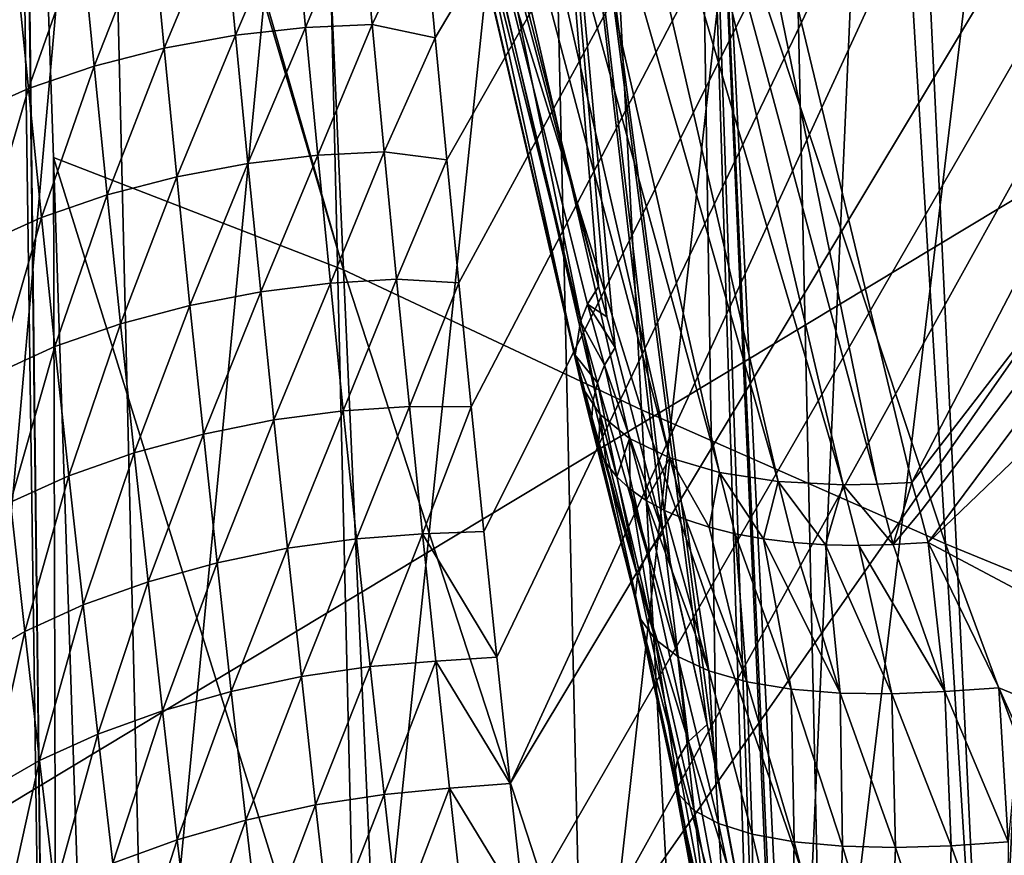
# Model space of a CAD drawing. Header units: metres. Extents: x -104 to 104, y -68 to 90.
# Tile 227 of 656: x -19.56 to -17.51, y 12.83 to 14.58. Entities that reach past the tile are written whole.
import ezdxf

# ---------------------------------------------------------------- set-up
doc = ezdxf.new("R2010")
doc.units = ezdxf.units.M
doc.layers.add('solid_FIT-BATH-153_SW0002', color=7, linetype='CONTINUOUS')

msp = doc.modelspace()

# ---------------------------------------------------------------- linework, layer by layer
at = {"layer": 'solid_FIT-BATH-153_SW0002'}
for points in [[(-14.775213, 21.143587, 7.088831), (-18.718252, 14.795174, 2.253473), (-18.694733, 14.541995, 2.123092)], [(-14.775213, 21.143587, 7.088831), (-18.694733, 14.541995, 2.123092), (-18.670506, 14.287008, 1.99152)], [(-14.775213, 21.143587, 7.088831), (-18.670506, 14.287008, 1.99152), (-18.645554, 14.030213, 1.858756)], [(-14.775213, 21.143587, 7.088831), (-18.645554, 14.030213, 1.858756), (-18.619856, 13.771606, 1.7248)], [(-14.775213, 21.143587, 7.088831), (-18.619856, 13.771606, 1.7248), (-18.593393, 13.511189, 1.589653)], [(-14.775213, 21.143587, 7.088831), (-18.593393, 13.511189, 1.589653), (-18.566147, 13.248958, 1.453314)], [(-14.775213, 21.143587, 7.088831), (-18.566147, 13.248958, 1.453314), (-18.538095, 12.984913, 1.315783)], [(-13.94421, 20.633572, 7.088831), (-14.775213, 21.143587, 7.088831), (-18.538095, 12.984913, 1.315783)], [(-13.94421, 20.633572, 7.088831), (-18.538095, 12.984913, 1.315783), (-18.509224, 12.719052, 1.177061)], [(-13.94421, 20.633572, 7.088831), (-18.509224, 12.719052, 1.177061), (-18.479507, 12.451376, 1.037146)], [(-13.095622, 20.153385, 7.088831), (-13.94421, 20.633572, 7.088831), (-18.479507, 12.451376, 1.037146)], [(-13.095622, 20.153385, 7.088831), (-18.479507, 12.451376, 1.037146), (-17.423281, 11.861242, 1.037146)], [(-17.698967, 13.613596, -2.823331), (-18.188795, 15.6512, -1.85963), (-14.983425, 18.82637, 0.975642)], [(-17.698967, 13.613596, -2.823331), (-14.983425, 18.82637, 0.975642), (-14.071342, 18.311142, 0.975642)], [(-17.681992, 13.551112, -2.852879), (-17.698967, 13.613596, -2.823331), (-14.071342, 18.311142, 0.975642)], [(-17.664783, 13.488187, -2.882639), (-17.681992, 13.551112, -2.852879), (-14.071342, 18.311142, 0.975642)], [(-17.664783, 13.488187, -2.882639), (-14.071342, 18.311142, 0.975642), (-13.141564, 17.828575, 0.975642)], [(-15.624002, 12.404333, -2.882639), (-17.664783, 13.488187, -2.882639), (-13.141564, 17.828575, 0.975642)], [(-19.730785, 17.013411, 13.040672), (-19.585253, 16.991005, 13.05107), (-19.479904, 9.511457, 12.951573)], [(-19.730785, 17.013411, 13.040672), (-19.479904, 9.511457, 12.951573), (-19.629957, 9.506917, 12.917526)], [(-19.479904, 9.511457, 12.951573), (-19.585253, 16.991005, 13.05107), (-19.56469, 16.411324, 13.045181)], [(-17.298746, 16.514719, -6.618311), (-17.746975, 16.433666, -5.790374), (-17.53607, 12.017162, -5.448669)], [(-17.298746, 16.514719, -6.618311), (-17.53607, 12.017162, -5.448669), (-17.091412, 12.084027, -6.218562)], [(-17.746975, 16.433666, -5.790374), (-18.160223, 16.354773, -4.899417), (-17.944967, 11.950017, -4.62336)], [(-17.746975, 16.433666, -5.790374), (-17.944967, 11.950017, -4.62336), (-17.53607, 12.017162, -5.448669)], [(-18.886305, 14.05762, 13.019373), (-19.56469, 16.411324, 13.045181), (-18.974001, 16.051764, 13.041222)], [(-18.886305, 14.05762, 13.019373), (-19.562187, 16.340847, 13.044456), (-19.56469, 16.411324, 13.045181)], [(-19.479904, 9.511457, 12.951573), (-19.56469, 16.411324, 13.045181), (-19.562187, 16.340847, 13.044456)], [(-18.160223, 16.354773, -4.899417), (-18.538345, 16.278559, -3.946167), (-18.107504, 13.015905, -4.44497)], [(-18.160223, 16.354773, -4.899417), (-17.973377, 12.206802, -4.605542), (-17.944967, 11.950017, -4.62336)], [(-18.160223, 16.354773, -4.899417), (-17.981161, 12.267148, -4.598865), (-17.973377, 12.206802, -4.605542)], [(-18.160223, 16.354773, -4.899417), (-18.031254, 12.602128, -4.54579), (-17.981161, 12.267148, -4.598865)], [(-18.160223, 16.354773, -4.899417), (-18.046663, 12.693127, -4.527039), (-18.031254, 12.602128, -4.54579)], [(-18.160223, 16.354773, -4.899417), (-18.107504, 13.015905, -4.44497), (-18.046663, 12.693127, -4.527039)], [(-18.886305, 14.05762, 13.019373), (-19.491688, 14.291975, 13.022383), (-19.562187, 16.340847, 13.044456)], [(-19.479904, 9.511457, 12.951573), (-19.562187, 16.340847, 13.044456), (-19.491688, 14.291975, 13.022383)], [(-18.538345, 16.278559, -3.946167), (-18.65729, 15.211077, -3.424897), (-18.353693, 14.022278, -4.02911)], [(-18.538345, 16.278559, -3.946167), (-18.126644, 13.107842, -4.416891), (-18.107504, 13.015905, -4.44497)], [(-18.538345, 16.278559, -3.946167), (-18.203735, 13.447043, -4.295354), (-18.126644, 13.107842, -4.416891)], [(-18.538345, 16.278559, -3.946167), (-18.218544, 13.507978, -4.270693), (-18.203735, 13.447043, -4.295354)], [(-18.538345, 16.278559, -3.946167), (-18.318714, 13.895349, -4.094358), (-18.218544, 13.507978, -4.270693)], [(-18.538345, 16.278559, -3.946167), (-18.336412, 13.959341, -4.061453), (-18.318714, 13.895349, -4.094358)], [(-18.538345, 16.278559, -3.946167), (-18.353693, 14.022278, -4.02911), (-18.336412, 13.959341, -4.061453)], [(-18.264042, 13.764916, 13.015598), (-18.974001, 16.051764, 13.041222), (-18.366299, 15.704064, 13.037249)], [(-18.264042, 13.764916, 13.015598), (-18.886305, 14.05762, 13.019373), (-18.974001, 16.051764, 13.041222)], [(-18.877157, 15.986438, -2.88112), (-18.883663, 15.927141, -2.745268), (-18.391216, 13.949759, -3.894505)], [(-18.877157, 15.986438, -2.88112), (-18.353693, 14.022278, -4.02911), (-18.65729, 15.211077, -3.424897)], [(-18.877157, 15.986438, -2.88112), (-18.376368, 13.985924, -3.96363), (-18.353693, 14.022278, -4.02911)], [(-18.877157, 15.986438, -2.88112), (-18.391216, 13.949759, -3.894505), (-18.376368, 13.985924, -3.96363)], [(-18.883663, 15.927141, -2.745268), (-18.402691, 13.879193, -3.750736), (-18.391216, 13.949759, -3.894505)], [(-18.883663, 15.927141, -2.745268), (-18.867073, 15.868489, -2.604134), (-18.402691, 13.879193, -3.750736)], [(-17.964556, 15.859835, -10.624872), (-17.435785, 15.89292, -11.166572), (-17.883064, 12.168315, -10.0975)], [(-17.435785, 15.89292, -11.166572), (-17.356787, 12.195347, -10.624393), (-17.883064, 12.168315, -10.0975)], [(-18.867073, 15.868489, -2.604134), (-18.388481, 13.81339, -3.603955), (-18.402691, 13.879193, -3.750736)], [(-18.867073, 15.868489, -2.604134), (-18.826067, 15.812695, -2.462408), (-18.388481, 13.81339, -3.603955)], [(-18.465536, 15.825682, -10.052615), (-17.964556, 15.859835, -10.624872), (-18.381662, 12.14045, -9.540689)], [(-17.964556, 15.859835, -10.624872), (-17.883064, 12.168315, -10.0975), (-18.381662, 12.14045, -9.540689)], [(-18.938953, 15.790615, -9.450414), (-18.465536, 15.825682, -10.052615), (-18.85281, 12.111882, -8.954538)], [(-18.465536, 15.825682, -10.052615), (-18.381662, 12.14045, -9.540689), (-18.85281, 12.111882, -8.954538)], [(-18.826067, 15.812695, -2.462408), (-18.34989, 13.755011, -3.460403), (-18.388481, 13.81339, -3.603955)], [(-18.826067, 15.812695, -2.462408), (-18.761156, 15.762156, -2.325752), (-18.34989, 13.755011, -3.460403)], [(-19.385033, 15.754787, -8.81888), (-18.938953, 15.790615, -9.450414), (-19.296732, 12.082745, -8.339621)], [(-18.938953, 15.790615, -9.450414), (-18.85281, 12.111882, -8.954538), (-19.296732, 12.082745, -8.339621)], [(-19.804001, 15.718354, -8.158627), (-19.385033, 15.754787, -8.81888), (-19.713661, 12.053167, -7.69651)], [(-19.385033, 15.754787, -8.81888), (-19.296732, 12.082745, -8.339621), (-19.713661, 12.053167, -7.69651)], [(-18.761156, 15.762156, -2.325752), (-18.20496, 13.664661, -3.194271), (-18.288548, 13.70507, -3.323004)], [(-18.761156, 15.762156, -2.325752), (-18.673653, 15.719044, -2.199535), (-18.20496, 13.664661, -3.194271)], [(-18.761156, 15.762156, -2.325752), (-18.288548, 13.70507, -3.323004), (-18.34989, 13.755011, -3.460403)], [(-18.673653, 15.719044, -2.199535), (-18.100979, 13.634325, -3.07625), (-18.20496, 13.664661, -3.194271)], [(-18.673653, 15.719044, -2.199535), (-18.567739, 15.684587, -2.087801), (-18.100979, 13.634325, -3.07625)], [(-22.405212, 11.244178, 15.985926), (-15.038146, 15.678449, 16.034233), (-22.55687, 15.699444, 16.038012)], [(-17.62858, 13.485534, 13.011877), (-18.366299, 15.704064, 13.037249), (-17.74296, 15.371315, 13.033305)], [(-17.62858, 13.485534, 13.011877), (-18.264042, 13.764916, 13.015598), (-18.366299, 15.704064, 13.037249)], [(-14.936919, 11.234045, 15.983197), (-15.038146, 15.678449, 16.034233), (-22.405212, 11.244178, 15.985926)], [(-18.567739, 15.684587, -2.087801), (-17.978666, 13.615219, -2.972386), (-18.100979, 13.634325, -3.07625)], [(-18.567739, 15.684587, -2.087801), (-18.44833, 15.659739, -1.994179), (-17.978666, 13.615219, -2.972386)], [(-18.44833, 15.659739, -1.994179), (-17.842726, 13.608417, -2.887322), (-17.978666, 13.615219, -2.972386)], [(-18.44833, 15.659739, -1.994179), (-18.320498, 15.644611, -1.9204), (-17.842726, 13.608417, -2.887322)], [(-18.320498, 15.644611, -1.9204), (-18.188795, 15.6512, -1.85963), (-17.771427, 13.609519, -2.852512)], [(-17.771427, 13.609519, -2.852512), (-18.188795, 15.6512, -1.85963), (-17.698967, 13.613596, -2.823331)], [(-18.320498, 15.644611, -1.9204), (-17.771427, 13.609519, -2.852512), (-17.842726, 13.608417, -2.887322)], [(-16.980913, 13.219225, 13.008214), (-17.74296, 15.371315, 13.033305), (-17.105141, 15.053326, 13.029402)], [(-16.980913, 13.219225, 13.008214), (-17.62858, 13.485534, 13.011877), (-17.74296, 15.371315, 13.033305)], [(-18.990982, 14.83025, 2.221193), (-19.137495, 14.814787, 2.221148), (-19.111982, 14.54738, 2.083749)], [(-18.965868, 14.563565, 2.084154), (-18.990982, 14.83025, 2.221193), (-19.111982, 14.54738, 2.083749)], [(-18.965868, 14.563565, 2.084154), (-18.851255, 14.835628, 2.239436), (-18.990982, 14.83025, 2.221193)], [(-18.965868, 14.563565, 2.084154), (-18.826515, 14.569703, 2.102703), (-18.851255, 14.835628, 2.239436)], [(-18.851255, 14.835628, 2.239436), (-18.826515, 14.569703, 2.102703), (-18.718252, 14.795174, 2.253473)], [(-19.137495, 14.814787, 2.221148), (-19.286877, 14.788331, 2.242012), (-19.260958, 14.52028, 2.104206)], [(-19.111982, 14.54738, 2.083749), (-19.137495, 14.814787, 2.221148), (-19.260958, 14.52028, 2.104206)], [(-19.286877, 14.788331, 2.242012), (-19.433456, 14.751422, 2.284127), (-19.40715, 14.48285, 2.145888)], [(-19.260958, 14.52028, 2.104206), (-19.286877, 14.788331, 2.242012), (-19.40715, 14.48285, 2.145888)], [(-18.826515, 14.569703, 2.102703), (-18.694733, 14.541995, 2.123092), (-18.718252, 14.795174, 2.253473)], [(-19.433456, 14.751422, 2.284127), (-19.571123, 14.704918, 2.34722), (-19.544479, 14.435988, 2.208546)], [(-19.40715, 14.48285, 2.145888), (-19.433456, 14.751422, 2.284127), (-19.544479, 14.435988, 2.208546)], [(-19.544479, 14.435988, 2.208546), (-19.571123, 14.704918, 2.34722), (-19.667402, 14.380887, 2.291176)], [(-18.965868, 14.563565, 2.084154), (-19.111982, 14.54738, 2.083749), (-19.085812, 14.279614, 1.946006)], [(-18.940136, 14.296656, 1.946803), (-18.965868, 14.563565, 2.084154), (-19.085812, 14.279614, 1.946006)], [(-18.940136, 14.296656, 1.946803), (-18.826515, 14.569703, 2.102703), (-18.965868, 14.563565, 2.084154)], [(-18.940136, 14.296656, 1.946803), (-18.801195, 14.303721, 1.9657), (-18.826515, 14.569703, 2.102703)], [(-18.826515, 14.569703, 2.102703), (-18.801195, 14.303721, 1.9657), (-18.694733, 14.541995, 2.123092)], [(-19.111982, 14.54738, 2.083749), (-19.260958, 14.52028, 2.104206), (-19.234339, 14.251781, 1.966034)], [(-19.085812, 14.279614, 1.946006), (-19.111982, 14.54738, 2.083749), (-19.234339, 14.251781, 1.966034)], [(-18.801195, 14.303721, 1.9657), (-18.670506, 14.287008, 1.99152), (-18.694733, 14.541995, 2.123092)], [(-19.260958, 14.52028, 2.104206), (-19.40715, 14.48285, 2.145888), (-19.380108, 14.213784, 2.007269)], [(-19.234339, 14.251781, 1.966034), (-19.260958, 14.52028, 2.104206), (-19.380108, 14.213784, 2.007269)], [(-19.40715, 14.48285, 2.145888), (-19.544479, 14.435988, 2.208546), (-19.517073, 14.166568, 2.069488)], [(-19.380108, 14.213784, 2.007269), (-19.40715, 14.48285, 2.145888), (-19.517073, 14.166568, 2.069488)], [(-19.544479, 14.435988, 2.208546), (-19.667402, 14.380887, 2.291176), (-19.639719, 14.111353, 2.151706)], [(-19.517073, 14.166568, 2.069488), (-19.544479, 14.435988, 2.208546), (-19.639719, 14.111353, 2.151706)], [(-18.940136, 14.296656, 1.946803), (-19.085812, 14.279614, 1.946006), (-19.058985, 14.011743, 1.808015)], [(-18.913778, 14.029703, 1.809219), (-18.940136, 14.296656, 1.946803), (-19.058985, 14.011743, 1.808015)], [(-18.913778, 14.029703, 1.809219), (-18.801195, 14.303721, 1.9657), (-18.940136, 14.296656, 1.946803)], [(-18.913778, 14.029703, 1.809219), (-18.775272, 14.037783, 1.828484), (-18.801195, 14.303721, 1.9657)], [(-18.801195, 14.303721, 1.9657), (-18.775272, 14.037783, 1.828484), (-18.670506, 14.287008, 1.99152)], [(-18.797316, 12.060628, 12.995653), (-19.491688, 14.291975, 13.022383), (-18.886305, 14.05762, 13.019373)], [(-18.797316, 12.060628, 12.995653), (-19.423338, 12.215633, 12.998033), (-19.491688, 14.291975, 13.022383)], [(-19.479904, 9.511457, 12.951573), (-19.491688, 14.291975, 13.022383), (-19.423338, 12.215633, 12.998033)], [(-19.085812, 14.279614, 1.946006), (-19.234339, 14.251781, 1.966034), (-19.207027, 13.983136, 1.827599)], [(-19.058985, 14.011743, 1.808015), (-19.085812, 14.279614, 1.946006), (-19.207027, 13.983136, 1.827599)], [(-18.775272, 14.037783, 1.828484), (-18.645554, 14.030213, 1.858756), (-18.670506, 14.287008, 1.99152)], [(-19.234339, 14.251781, 1.966034), (-19.380108, 14.213784, 2.007269), (-19.352339, 13.944563, 1.868374)], [(-19.207027, 13.983136, 1.827599), (-19.234339, 14.251781, 1.966034), (-19.352339, 13.944563, 1.868374)], [(-19.380108, 14.213784, 2.007269), (-19.517073, 14.166568, 2.069488), (-19.488913, 13.897006, 1.930139)], [(-19.352339, 13.944563, 1.868374), (-19.380108, 14.213784, 2.007269), (-19.488913, 13.897006, 1.930139)], [(-19.517073, 14.166568, 2.069488), (-19.639719, 14.111353, 2.151706), (-19.611271, 13.841716, 2.01193)], [(-19.488913, 13.897006, 1.930139), (-19.517073, 14.166568, 2.069488), (-19.611271, 13.841716, 2.01193)], [(-18.159491, 11.82443, 12.992205), (-18.886305, 14.05762, 13.019373), (-18.264042, 13.764916, 13.015598)], [(-18.159491, 11.82443, 12.992205), (-18.797316, 12.060628, 12.995653), (-18.886305, 14.05762, 13.019373)], [(-18.913778, 14.029703, 1.809219), (-19.058985, 14.011743, 1.808015), (-19.031485, 13.743896, 1.669824)], [(-18.886774, 13.762805, 1.671447), (-18.913778, 14.029703, 1.809219), (-19.031485, 13.743896, 1.669824)], [(-18.886774, 13.762805, 1.671447), (-18.775272, 14.037783, 1.828484), (-18.913778, 14.029703, 1.809219)], [(-18.886774, 13.762805, 1.671447), (-18.74872, 13.771942, 1.691088), (-18.775272, 14.037783, 1.828484)], [(-18.775272, 14.037783, 1.828484), (-18.74872, 13.771942, 1.691088), (-18.645554, 14.030213, 1.858756)], [(-18.74872, 13.771942, 1.691088), (-18.619856, 13.771606, 1.7248), (-18.645554, 14.030213, 1.858756)], [(-19.058985, 14.011743, 1.808015), (-19.207027, 13.983136, 1.827599), (-19.179014, 13.714507, 1.68895)], [(-19.031485, 13.743896, 1.669824), (-19.058985, 14.011743, 1.808015), (-19.179014, 13.714507, 1.68895)], [(-18.376368, 13.985924, -3.96363), (-18.336412, 13.959341, -4.061453), (-18.353693, 14.022278, -4.02911)], [(-18.376368, 13.985924, -3.96363), (-18.391216, 13.949759, -3.894505), (-18.340803, 13.858219, -4.027929)], [(-18.376368, 13.985924, -3.96363), (-18.318714, 13.895349, -4.094358), (-18.336412, 13.959341, -4.061453)], [(-18.376368, 13.985924, -3.96363), (-18.340803, 13.858219, -4.027929), (-18.318714, 13.895349, -4.094358)], [(-19.207027, 13.983136, 1.827599), (-19.352339, 13.944563, 1.868374), (-19.323839, 13.67536, 1.729248)], [(-19.179014, 13.714507, 1.68895), (-19.207027, 13.983136, 1.827599), (-19.323839, 13.67536, 1.729248)], [(-19.352339, 13.944563, 1.868374), (-19.488913, 13.897006, 1.930139), (-19.459997, 13.627481, 1.790539)], [(-19.323839, 13.67536, 1.729248), (-19.352339, 13.944563, 1.868374), (-19.459997, 13.627481, 1.790539)], [(-18.391216, 13.949759, -3.894505), (-18.402691, 13.879193, -3.750736), (-18.355928, 13.821342, -3.958305)], [(-18.391216, 13.949759, -3.894505), (-18.355928, 13.821342, -3.958305), (-18.340803, 13.858219, -4.027929)], [(-19.488913, 13.897006, 1.930139), (-19.611271, 13.841716, 2.01193), (-19.582058, 13.572145, 1.871883)], [(-19.459997, 13.627481, 1.790539), (-19.488913, 13.897006, 1.930139), (-19.582058, 13.572145, 1.871883)], [(-18.340803, 13.858219, -4.027929), (-18.218544, 13.507978, -4.270693), (-18.318714, 13.895349, -4.094358)], [(-18.402691, 13.879193, -3.750736), (-18.367672, 13.749872, -3.813895), (-18.364964, 13.785089, -3.886714)], [(-18.402691, 13.879193, -3.750736), (-18.388481, 13.81339, -3.603955), (-18.367672, 13.749872, -3.813895)], [(-18.402691, 13.879193, -3.750736), (-18.364964, 13.785089, -3.886714), (-18.355928, 13.821342, -3.958305)], [(-18.252274, 13.464864, -4.168155), (-18.340803, 13.858219, -4.027929), (-18.355928, 13.821342, -3.958305)], [(-18.252274, 13.464864, -4.168155), (-18.218544, 13.507978, -4.270693), (-18.340803, 13.858219, -4.027929)], [(-18.272026, 13.417769, -4.055952), (-18.355928, 13.821342, -3.958305), (-18.364964, 13.785089, -3.886714)], [(-18.272026, 13.417769, -4.055952), (-18.252274, 13.464864, -4.168155), (-18.355928, 13.821342, -3.958305)], [(-18.388481, 13.81339, -3.603955), (-18.353624, 13.683776, -3.666912), (-18.363886, 13.716007, -3.740426)], [(-18.388481, 13.81339, -3.603955), (-18.34989, 13.755011, -3.460403), (-18.353624, 13.683776, -3.666912)], [(-18.388481, 13.81339, -3.603955), (-18.363886, 13.716007, -3.740426), (-18.367672, 13.749872, -3.813895)], [(-18.272026, 13.417769, -4.055952), (-18.364964, 13.785089, -3.886714), (-18.367672, 13.749872, -3.813895)], [(-18.886774, 13.762805, 1.671447), (-19.031485, 13.743896, 1.669824), (-19.003265, 13.475965, 1.531393)], [(-18.859079, 13.495885, 1.533458), (-18.886774, 13.762805, 1.671447), (-19.003265, 13.475965, 1.531393)], [(-18.859079, 13.495885, 1.533458), (-18.74872, 13.771942, 1.691088), (-18.886774, 13.762805, 1.671447)], [(-18.859079, 13.495885, 1.533458), (-18.7215, 13.506162, 1.553503), (-18.74872, 13.771942, 1.691088)], [(-18.74872, 13.771942, 1.691088), (-18.7215, 13.506162, 1.553503), (-18.619856, 13.771606, 1.7248)], [(-18.7215, 13.506162, 1.553503), (-18.593393, 13.511189, 1.589653), (-18.619856, 13.771606, 1.7248)], [(-17.511181, 11.599614, 12.988824), (-18.264042, 13.764916, 13.015598), (-17.62858, 13.485534, 13.011877)], [(-17.511181, 11.599614, 12.988824), (-18.159491, 11.82443, 12.992205), (-18.264042, 13.764916, 13.015598)], [(-19.031485, 13.743896, 1.669824), (-19.179014, 13.714507, 1.68895), (-19.150253, 13.445754, 1.55004)], [(-19.003265, 13.475965, 1.531393), (-19.031485, 13.743896, 1.669824), (-19.150253, 13.445754, 1.55004)], [(-18.276903, 13.371357, -3.936556), (-18.367672, 13.749872, -3.813895), (-18.363886, 13.716007, -3.740426)], [(-18.276903, 13.371357, -3.936556), (-18.272026, 13.417769, -4.055952), (-18.367672, 13.749872, -3.813895)], [(-18.34989, 13.755011, -3.460403), (-18.337337, 13.653596, -3.594478), (-18.353624, 13.683776, -3.666912)], [(-18.34989, 13.755011, -3.460403), (-18.315296, 13.625481, -3.523293), (-18.337337, 13.653596, -3.594478)], [(-18.34989, 13.755011, -3.460403), (-18.288548, 13.70507, -3.323004), (-18.315296, 13.625481, -3.523293)], [(-19.179014, 13.714507, 1.68895), (-19.323839, 13.67536, 1.729248), (-19.294561, 13.40602, 1.589841)], [(-19.150253, 13.445754, 1.55004), (-19.179014, 13.714507, 1.68895), (-19.294561, 13.40602, 1.589841)], [(-18.265074, 13.327006, -3.812481), (-18.363886, 13.716007, -3.740426), (-18.353624, 13.683776, -3.666912)], [(-18.265074, 13.327006, -3.812481), (-18.276903, 13.371357, -3.936556), (-18.363886, 13.716007, -3.740426)], [(-18.288548, 13.70507, -3.323004), (-18.287504, 13.599426, -3.453355), (-18.315296, 13.625481, -3.523293)], [(-18.288548, 13.70507, -3.323004), (-18.254324, 13.575864, -3.385762), (-18.287504, 13.599426, -3.453355)], [(-18.288548, 13.70507, -3.323004), (-18.20496, 13.664661, -3.194271), (-18.254324, 13.575864, -3.385762)], [(-18.265074, 13.327006, -3.812481), (-18.353624, 13.683776, -3.666912), (-18.337337, 13.653596, -3.594478)], [(-19.323839, 13.67536, 1.729248), (-19.459997, 13.627481, 1.790539), (-19.430286, 13.357828, 1.650642)], [(-19.294561, 13.40602, 1.589841), (-19.323839, 13.67536, 1.729248), (-19.430286, 13.357828, 1.650642)], [(-18.20496, 13.664661, -3.194271), (-18.215601, 13.554753, -3.32035), (-18.254324, 13.575864, -3.385762)], [(-18.20496, 13.664661, -3.194271), (-18.171289, 13.536009, -3.256911), (-18.215601, 13.554753, -3.32035)], [(-18.20496, 13.664661, -3.194271), (-18.122141, 13.519889, -3.196393), (-18.171289, 13.536009, -3.256911)], [(-18.20496, 13.664661, -3.194271), (-18.100979, 13.634325, -3.07625), (-18.122141, 13.519889, -3.196393)], [(-18.23551, 13.286147, -3.686859), (-18.337337, 13.653596, -3.594478), (-18.315296, 13.625481, -3.523293)], [(-18.23551, 13.286147, -3.686859), (-18.265074, 13.327006, -3.812481), (-18.337337, 13.653596, -3.594478)], [(-19.459997, 13.627481, 1.790539), (-19.582058, 13.572145, 1.871883), (-19.552038, 13.302475, 1.731527)], [(-19.430286, 13.357828, 1.650642), (-19.459997, 13.627481, 1.790539), (-19.552038, 13.302475, 1.731527)], [(-18.23551, 13.286147, -3.686859), (-18.315296, 13.625481, -3.523293), (-18.287504, 13.599426, -3.453355)], [(-18.100979, 13.634325, -3.07625), (-18.068142, 13.506394, -3.138794), (-18.122141, 13.519889, -3.196393)], [(-18.100979, 13.634325, -3.07625), (-18.009274, 13.495665, -3.084396), (-18.068142, 13.506394, -3.138794)], [(-18.100979, 13.634325, -3.07625), (-17.978666, 13.615219, -2.972386), (-18.009274, 13.495665, -3.084396)], [(-17.978666, 13.615219, -2.972386), (-17.946241, 13.488004, -3.034219), (-18.009274, 13.495665, -3.084396)], [(-17.978666, 13.615219, -2.972386), (-17.879574, 13.483468, -2.988668), (-17.946241, 13.488004, -3.034219)], [(-17.978666, 13.615219, -2.972386), (-17.842726, 13.608417, -2.887322), (-17.879574, 13.483468, -2.988668)], [(-18.187979, 13.25016, -3.563167), (-18.287504, 13.599426, -3.453355), (-18.254324, 13.575864, -3.385762)], [(-18.187979, 13.25016, -3.563167), (-18.23551, 13.286147, -3.686859), (-18.287504, 13.599426, -3.453355)], [(-17.842726, 13.608417, -2.887322), (-17.809891, 13.482024, -2.948007), (-17.879574, 13.483468, -2.988668)], [(-17.842726, 13.608417, -2.887322), (-17.771427, 13.609519, -2.852512), (-17.738003, 13.483621, -2.912563)], [(-17.842726, 13.608417, -2.887322), (-17.738003, 13.483621, -2.912563), (-17.809891, 13.482024, -2.948007)], [(-17.771427, 13.609519, -2.852512), (-17.698967, 13.613596, -2.823331), (-17.738003, 13.483621, -2.912563)], [(-17.738003, 13.483621, -2.912563), (-17.698967, 13.613596, -2.823331), (-17.681992, 13.551112, -2.852879)], [(-18.123373, 13.220217, -3.445015), (-18.254324, 13.575864, -3.385762), (-18.215601, 13.554753, -3.32035)], [(-18.123373, 13.220217, -3.445015), (-18.187979, 13.25016, -3.563167), (-18.254324, 13.575864, -3.385762)], [(-19.552038, 13.302475, 1.731527), (-19.582058, 13.572145, 1.871883), (-19.656464, 13.242314, 1.828654)], [(-18.123373, 13.220217, -3.445015), (-18.215601, 13.554753, -3.32035), (-18.171289, 13.536009, -3.256911)], [(-18.043505, 13.197164, -3.335714), (-18.171289, 13.536009, -3.256911), (-18.122141, 13.519889, -3.196393)], [(-18.043505, 13.197164, -3.335714), (-18.123373, 13.220217, -3.445015), (-18.171289, 13.536009, -3.256911)], [(-17.738003, 13.483621, -2.912563), (-17.681992, 13.551112, -2.852879), (-17.664783, 13.488187, -2.882639)], [(-18.043505, 13.197164, -3.335714), (-18.122141, 13.519889, -3.196393), (-18.068142, 13.506394, -3.138794)], [(-18.859079, 13.495885, 1.533458), (-19.003265, 13.475965, 1.531393), (-18.974302, 13.207987, 1.392757)], [(-18.830667, 13.228971, 1.395279), (-18.859079, 13.495885, 1.533458), (-18.974302, 13.207987, 1.392757)], [(-18.830667, 13.228971, 1.395279), (-18.7215, 13.506162, 1.553503), (-18.859079, 13.495885, 1.533458)], [(-18.830667, 13.228971, 1.395279), (-18.693588, 13.240457, 1.415747), (-18.7215, 13.506162, 1.553503)], [(-18.7215, 13.506162, 1.553503), (-18.566147, 13.248958, 1.453314), (-18.593393, 13.511189, 1.589653)], [(-18.7215, 13.506162, 1.553503), (-18.693588, 13.240457, 1.415747), (-18.566147, 13.248958, 1.453314)], [(-18.165358, 13.072383, -4.306049), (-18.218544, 13.507978, -4.270693), (-18.252274, 13.464864, -4.168155)], [(-18.218544, 13.507978, -4.270693), (-18.126644, 13.107842, -4.416891), (-18.203735, 13.447043, -4.295354)], [(-18.165358, 13.072383, -4.306049), (-18.126644, 13.107842, -4.416891), (-18.218544, 13.507978, -4.270693)], [(-17.951008, 13.181475, -3.238102), (-18.068142, 13.506394, -3.138794), (-18.009274, 13.495665, -3.084396)], [(-17.951008, 13.181475, -3.238102), (-18.043505, 13.197164, -3.335714), (-18.068142, 13.506394, -3.138794)], [(-17.849081, 13.173157, -3.154127), (-18.009274, 13.495665, -3.084396), (-17.946241, 13.488004, -3.034219)], [(-17.849081, 13.173157, -3.154127), (-17.951008, 13.181475, -3.238102), (-18.009274, 13.495665, -3.084396)], [(-19.003265, 13.475965, 1.531393), (-19.150253, 13.445754, 1.55004), (-19.120716, 13.17692, 1.41091)], [(-18.974302, 13.207987, 1.392757), (-19.003265, 13.475965, 1.531393), (-19.120716, 13.17692, 1.41091)], [(-17.849081, 13.173157, -3.154127), (-17.946241, 13.488004, -3.034219), (-17.879574, 13.483468, -2.988668)], [(-17.74111, 13.171878, -3.084957), (-17.879574, 13.483468, -2.988668), (-17.809891, 13.482024, -2.948007)], [(-17.74111, 13.171878, -3.084957), (-17.849081, 13.173157, -3.154127), (-17.879574, 13.483468, -2.988668)], [(-17.630415, 13.176956, -3.030813), (-17.809891, 13.482024, -2.948007), (-17.738003, 13.483621, -2.912563)], [(-17.630415, 13.176956, -3.030813), (-17.74111, 13.171878, -3.084957), (-17.809891, 13.482024, -2.948007)], [(-17.630415, 13.176956, -3.030813), (-17.738003, 13.483621, -2.912563), (-17.664783, 13.488187, -2.882639)], [(-17.517771, 13.184301, -2.992088), (-17.664783, 13.488187, -2.882639), (-15.624002, 12.404333, -2.882639)], [(-17.630415, 13.176956, -3.030813), (-17.664783, 13.488187, -2.882639), (-17.517771, 13.184301, -2.992088)], [(-16.853172, 11.385905, 12.985518), (-17.62858, 13.485534, 13.011877), (-16.980913, 13.219225, 13.008214)], [(-16.853172, 11.385905, 12.985518), (-17.511181, 11.599614, 12.988824), (-17.62858, 13.485534, 13.011877)], [(-18.165358, 13.072383, -4.306049), (-18.252274, 13.464864, -4.168155), (-18.272026, 13.417769, -4.055952)], [(-19.150253, 13.445754, 1.55004), (-19.294561, 13.40602, 1.589841), (-19.264482, 13.136586, 1.450201)], [(-19.120716, 13.17692, 1.41091), (-19.150253, 13.445754, 1.55004), (-19.264482, 13.136586, 1.450201)], [(-18.188828, 13.034039, -4.185508), (-18.272026, 13.417769, -4.055952), (-18.276903, 13.371357, -3.936556)], [(-18.188828, 13.034039, -4.185508), (-18.165358, 13.072383, -4.306049), (-18.272026, 13.417769, -4.055952)], [(-19.294561, 13.40602, 1.589841), (-19.430286, 13.357828, 1.650642), (-19.399755, 13.088088, 1.5105)], [(-19.264482, 13.136586, 1.450201), (-19.294561, 13.40602, 1.589841), (-19.399755, 13.088088, 1.5105)], [(-18.1961, 12.996453, -4.056749), (-18.276903, 13.371357, -3.936556), (-18.265074, 13.327006, -3.812481)], [(-18.1961, 12.996453, -4.056749), (-18.188828, 13.034039, -4.185508), (-18.276903, 13.371357, -3.936556)], [(-19.430286, 13.357828, 1.650642), (-19.552038, 13.302475, 1.731527), (-19.521193, 13.032745, 1.590914)], [(-19.399755, 13.088088, 1.5105), (-19.430286, 13.357828, 1.650642), (-19.521193, 13.032745, 1.590914)], [(-18.184895, 12.960889, -3.922732), (-18.265074, 13.327006, -3.812481), (-18.23551, 13.286147, -3.686859)], [(-18.184895, 12.960889, -3.922732), (-18.1961, 12.996453, -4.056749), (-18.265074, 13.327006, -3.812481)], [(-19.552038, 13.302475, 1.731527), (-19.656464, 13.242314, 1.828654), (-19.62546, 12.972889, 1.68764)], [(-19.521193, 13.032745, 1.590914), (-19.552038, 13.302475, 1.731527), (-19.62546, 12.972889, 1.68764)], [(-18.153877, 12.928656, -3.787214), (-18.23551, 13.286147, -3.686859), (-18.187979, 13.25016, -3.563167)], [(-18.153877, 12.928656, -3.787214), (-18.184895, 12.960889, -3.922732), (-18.23551, 13.286147, -3.686859)], [(-18.693588, 13.240457, 1.415747), (-18.538095, 12.984913, 1.315783), (-18.566147, 13.248958, 1.453314)], [(-18.102692, 12.901006, -3.654396), (-18.187979, 13.25016, -3.563167), (-18.123373, 13.220217, -3.445015)], [(-18.102692, 12.901006, -3.654396), (-18.153877, 12.928656, -3.787214), (-18.187979, 13.25016, -3.563167)], [(-18.830667, 13.228971, 1.395279), (-18.974302, 13.207987, 1.392757), (-18.944574, 12.940085, 1.253986)], [(-18.801514, 12.962152, 1.256965), (-18.830667, 13.228971, 1.395279), (-18.944574, 12.940085, 1.253986)], [(-18.801514, 12.962152, 1.256965), (-18.693588, 13.240457, 1.415747), (-18.830667, 13.228971, 1.395279)], [(-18.801514, 12.962152, 1.256965), (-18.664953, 12.974878, 1.277855), (-18.693588, 13.240457, 1.415747)], [(-18.693588, 13.240457, 1.415747), (-18.664953, 12.974878, 1.277855), (-18.538095, 12.984913, 1.315783)], [(-18.974302, 13.207987, 1.392757), (-19.120716, 13.17692, 1.41091), (-19.090391, 12.908156, 1.271644)], [(-18.944574, 12.940085, 1.253986), (-18.974302, 13.207987, 1.392757), (-19.090391, 12.908156, 1.271644)], [(-18.032387, 12.878964, -3.528632), (-18.123373, 13.220217, -3.445015), (-18.043505, 13.197164, -3.335714)], [(-18.032387, 12.878964, -3.528632), (-18.102692, 12.901006, -3.654396), (-18.123373, 13.220217, -3.445015)], [(-17.945154, 12.863221, -3.41385), (-18.043505, 13.197164, -3.335714), (-17.951008, 13.181475, -3.238102)], [(-17.945154, 12.863221, -3.41385), (-18.032387, 12.878964, -3.528632), (-18.043505, 13.197164, -3.335714)], [(-17.498245, 12.863333, -3.112891), (-17.630415, 13.176956, -3.030813), (-17.517771, 13.184301, -2.992088)], [(-17.475681, 13.092086, -3.020774), (-17.517771, 13.184301, -2.992088), (-15.624002, 12.404333, -2.882639)], [(-17.498245, 12.863333, -3.112891), (-17.517771, 13.184301, -2.992088), (-17.475681, 13.092086, -3.020774)], [(-19.120716, 13.17692, 1.41091), (-19.264482, 13.136586, 1.450201), (-19.233593, 12.867226, 1.31042)], [(-19.090391, 12.908156, 1.271644), (-19.120716, 13.17692, 1.41091), (-19.233593, 12.867226, 1.31042)], [(-17.844208, 12.854089, -3.313324), (-17.951008, 13.181475, -3.238102), (-17.849081, 13.173157, -3.154127)], [(-17.844208, 12.854089, -3.313324), (-17.945154, 12.863221, -3.41385), (-17.951008, 13.181475, -3.238102)], [(-17.733416, 12.851422, -3.229138), (-17.849081, 13.173157, -3.154127), (-17.74111, 13.171878, -3.084957)], [(-17.733416, 12.851422, -3.229138), (-17.844208, 12.854089, -3.313324), (-17.849081, 13.173157, -3.154127)], [(-17.616804, 12.854759, -3.162367), (-17.74111, 13.171878, -3.084957), (-17.630415, 13.176956, -3.030813)], [(-17.616804, 12.854759, -3.162367), (-17.733416, 12.851422, -3.229138), (-17.74111, 13.171878, -3.084957)], [(-17.498245, 12.863333, -3.112891), (-17.616804, 12.854759, -3.162367), (-17.630415, 13.176956, -3.030813)], [(-19.264482, 13.136586, 1.450201), (-19.399755, 13.088088, 1.5105), (-19.368395, 12.818436, 1.370209)], [(-19.233593, 12.867226, 1.31042), (-19.264482, 13.136586, 1.450201), (-19.368395, 12.818436, 1.370209)], [(-18.165358, 13.072383, -4.306049), (-18.046663, 12.693127, -4.527039), (-18.126644, 13.107842, -4.416891)], [(-18.126644, 13.107842, -4.416891), (-18.046663, 12.693127, -4.527039), (-18.107504, 13.015905, -4.44497)], [(-19.399755, 13.088088, 1.5105), (-19.521193, 13.032745, 1.590914), (-19.489508, 12.763124, 1.450139)], [(-19.368395, 12.818436, 1.370209), (-19.399755, 13.088088, 1.5105), (-19.489508, 12.763124, 1.450139)], [(-18.089458, 12.667517, -4.41053), (-18.165358, 13.072383, -4.306049), (-18.188828, 13.034039, -4.185508)], [(-18.089458, 12.667517, -4.41053), (-18.046663, 12.693127, -4.527039), (-18.165358, 13.072383, -4.306049)], [(-19.521193, 13.032745, 1.590914), (-19.62546, 12.972889, 1.68764), (-19.593618, 12.703592, 1.546446)], [(-19.489508, 12.763124, 1.450139), (-19.521193, 13.032745, 1.590914), (-19.593618, 12.703592, 1.546446)], [(-18.116549, 12.639739, -4.282379), (-18.188828, 13.034039, -4.185508), (-18.1961, 12.996453, -4.056749)], [(-18.116549, 12.639739, -4.282379), (-18.089458, 12.667517, -4.41053), (-18.188828, 13.034039, -4.185508)], [(-18.664953, 12.974878, 1.277855), (-18.509224, 12.719052, 1.177061), (-18.538095, 12.984913, 1.315783)], [(-18.126131, 12.612826, -4.144899), (-18.1961, 12.996453, -4.056749), (-18.184895, 12.960889, -3.922732)], [(-18.126131, 12.612826, -4.144899), (-18.116549, 12.639739, -4.282379), (-18.1961, 12.996453, -4.056749)], [(-18.801514, 12.962152, 1.256965), (-18.944574, 12.940085, 1.253986), (-18.914057, 12.672314, 1.115114)], [(-18.771593, 12.695468, 1.118545), (-18.801514, 12.962152, 1.256965), (-18.914057, 12.672314, 1.115114)], [(-18.771593, 12.695468, 1.118545), (-18.664953, 12.974878, 1.277855), (-18.801514, 12.962152, 1.256965)], [(-18.771593, 12.695468, 1.118545), (-18.635571, 12.709449, 1.139849), (-18.664953, 12.974878, 1.277855)], [(-18.664953, 12.974878, 1.277855), (-18.635571, 12.709449, 1.139849), (-18.509224, 12.719052, 1.177061)], [(-18.115404, 12.587829, -4.001517), (-18.184895, 12.960889, -3.922732), (-18.153877, 12.928656, -3.787214)], [(-18.115404, 12.587829, -4.001517), (-18.126131, 12.612826, -4.144899), (-18.184895, 12.960889, -3.922732)], [(-18.944574, 12.940085, 1.253986), (-19.090391, 12.908156, 1.271644), (-19.059254, 12.639526, 1.13228)], [(-18.914057, 12.672314, 1.115114), (-18.944574, 12.940085, 1.253986), (-19.059254, 12.639526, 1.13228)], [(-18.082689, 12.565818, -3.856675), (-18.153877, 12.928656, -3.787214), (-18.102692, 12.901006, -3.654396)], [(-18.082689, 12.565818, -3.856675), (-18.115404, 12.587829, -4.001517), (-18.153877, 12.928656, -3.787214)], [(-19.090391, 12.908156, 1.271644), (-19.233593, 12.867226, 1.31042), (-19.20187, 12.598009, 1.17054)], [(-19.059254, 12.639526, 1.13228), (-19.090391, 12.908156, 1.271644), (-19.20187, 12.598009, 1.17054)], [(-18.027477, 12.547798, -3.715374), (-18.102692, 12.901006, -3.654396), (-18.032387, 12.878964, -3.528632)], [(-18.027477, 12.547798, -3.715374), (-18.082689, 12.565818, -3.856675), (-18.102692, 12.901006, -3.654396)], [(-17.951002, 12.534545, -3.582793), (-18.032387, 12.878964, -3.528632), (-17.945154, 12.863221, -3.41385)], [(-17.951002, 12.534545, -3.582793), (-18.027477, 12.547798, -3.715374), (-18.032387, 12.878964, -3.528632)], [(-19.233593, 12.867226, 1.31042), (-19.368395, 12.818436, 1.370209), (-19.336184, 12.54894, 1.229809)], [(-19.20187, 12.598009, 1.17054), (-19.233593, 12.867226, 1.31042), (-19.336184, 12.54894, 1.229809)], [(-17.855906, 12.526519, -3.463529), (-17.951002, 12.534545, -3.582793), (-17.945154, 12.863221, -3.41385)], [(-17.855906, 12.526519, -3.463529), (-17.945154, 12.863221, -3.41385), (-17.844208, 12.854089, -3.313324)], [(-17.746071, 12.523833, -3.361295), (-17.855906, 12.526519, -3.463529), (-17.844208, 12.854089, -3.313324)], [(-17.746071, 12.523833, -3.361295), (-17.844208, 12.854089, -3.313324), (-17.733416, 12.851422, -3.229138)], [(-17.626125, 12.526203, -3.278254), (-17.733416, 12.851422, -3.229138), (-17.616804, 12.854759, -3.162367)], [(-17.500816, 12.53309, -3.215292), (-17.626125, 12.526203, -3.278254), (-17.616804, 12.854759, -3.162367)], [(-17.500816, 12.53309, -3.215292), (-17.616804, 12.854759, -3.162367), (-17.498245, 12.863333, -3.112891)], [(-17.626125, 12.526203, -3.278254), (-17.746071, 12.523833, -3.361295), (-17.733416, 12.851422, -3.229138)]]:
    msp.add_3dface(points, dxfattribs=at)

doc.saveas('drawing.dxf')
